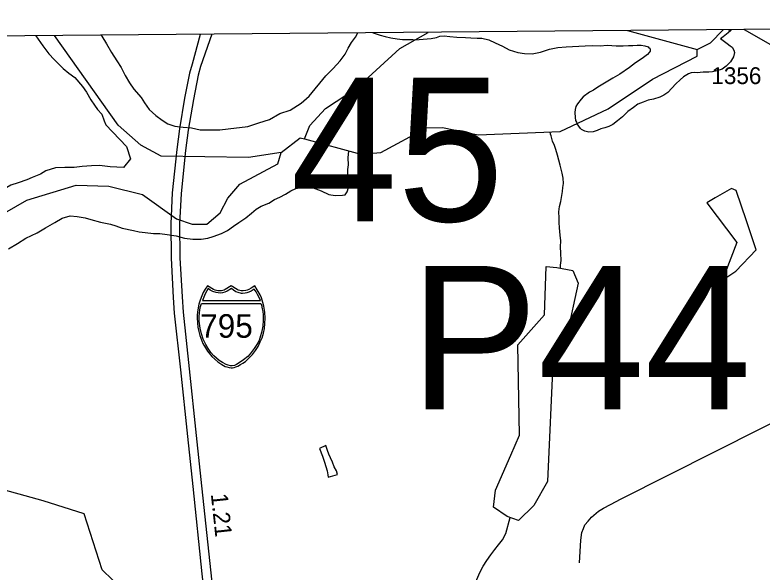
# Model space of a CAD drawing. Extents: x 2206922 to 2357709, y 510027 to 673830.
# Drawn here: x 2299124 to 2304673, y 665617 to 669757 of the extents above; entities that cross this region are included whole.
import ezdxf

# ---------------------------------------------------------------- set-up
doc = ezdxf.new("R2010")
doc.units = 0
for name, color, linetype in [('Exist Boundary Political CountyLine', 7, 'Continuous'), ('Exist Hydrographic Creek Single Shore', 7, 'Continuous'), ('Exist Hydrographic Misc Water Feature', 7, 'Continuous'), ('Exist Hydrographic Pond Under 1500 Sq Ft', 7, 'Continuous'), ('Exist Road Non-System Type 51', 7, 'Continuous'), ('Exist Road Primary Interstate Divided Center Attributed', 7, 'Continuous'), ('Exist Road Primary Interstate Service Mileage Tenths English Label', 7, 'Continuous'), ('Exist Road Primary Interstate Shield CELL', 7, 'Continuous'), ('Exist Road Primary Interstate Shield Number Label', 7, 'Continuous'), ('Exist Road Secondary Structure Pipe Number Label', 7, 'Continuous'), ('Exist Road Secondary Structure Standard Bridge Number Label', 7, 'Continuous'), ('Exist Road Secondary Type 51 Attributed', 7, 'Continuous'), ('Exist Road Secondary Type 51 Number Label', 7, 'Continuous')]:
    doc.layers.add(name, color=color, linetype=linetype)

msp = doc.modelspace()

# ---------------------------------------------------------------- linework, layer by layer
at = {"layer": 'Exist Boundary Political CountyLine'}
msp.add_lwpolyline([(2320367.3, 669783.9), (2317479.7, 669761.6), (2297788.3, 669588.4), (2280025.4, 673830.2), (2278053.8, 669246.1)], dxfattribs=at)
at = {"layer": 'Exist Hydrographic Creek Single Shore'}
for points in [[(2301100.8, 668733.7), (2300859.9, 668697.7), (2300209.9, 668707.4), (2300059.8, 668789.9), (2299890.8, 668937.3), (2299417.6, 669602.8)], [(2304190.8, 669499.1), (2304290.8, 669549), (2304385.8, 669646.4)], [(2301274.9, 668835.9), (2301692.8, 668721.6), (2301841.9, 668734.3), (2302181.9, 668918.7), (2302298.8, 668920.1), (2302565.9, 668865.4), (2303172.9, 668890), (2303529.9, 669058.7), (2303859.8, 669278.9), (2304191.8, 669449.8), (2304190.8, 669499.1)], [(2301100.8, 668733.7), (2301241.9, 668844.4), (2301274.9, 668835.9)], [(2298660.7, 667184.3), (2298599.8, 667441), (2298589.8, 667624.3), (2298735.8, 667948.6), (2299048.9, 668286.2), (2299213.7, 668381.5), (2299579.8, 668491.5), (2299820.9, 668484.9), (2300071.9, 668422.8), (2300323.9, 668242.7), (2300440.8, 668201.5), (2300548.8, 668202.7), (2300647.9, 668285.4), (2300704.9, 668396), (2300795.9, 668498.2), (2301076.8, 668650.8), (2301100.8, 668733.7)], [(2300270, 662569.9), (2300267.6, 662975), (2300362.4, 663216.7), (2300371.6, 663304.9), (2300363.6, 663524.5), (2300333.2, 663640.1), (2300197.4, 663729.1), (2300169.3, 663869.6), (2300305.1, 664085.1), (2300256.3, 664282.8), (2300214.1, 664557.3), (2300087.6, 664873.9), (2299925.8, 665486.1), (2299771.1, 665633.8), (2299637.5, 666049), (2299335.1, 666147.5), (2298948.3, 666253), (2298968.9, 666386.2), (2298874.8, 666612.1), (2298769.8, 667077.1), (2298710.7, 667176.5), (2298660.7, 667184.3)]]:
    msp.add_lwpolyline(points, dxfattribs=at)
at = {"layer": 'Exist Hydrographic Misc Water Feature'}
for p, q in [((2304425.1, 669646.8), (2304441.5, 669643.2)), ((2304441.5, 669643.2), (2304445.8, 669647))]:
    msp.add_line(p, q, dxfattribs=at)
for points in [[(2299278.6, 669601.5), (2299296.8, 669577.6), (2299331, 669528.2), (2299375.9, 669468.8), (2299414.7, 669425.2), (2299483, 669357.7), (2299525.8, 669324.5), (2299569.5, 669290.8), (2299626.7, 669225.4), (2299655, 669183.8), (2299687.4, 669126.2), (2299714.1, 669086.5), (2299736.4, 669054.7), (2299770.9, 669019.1), (2299787, 668970), (2299798.6, 668939.1), (2299953.4, 668780.3), (2299982.2, 668688.3)], [(2299765.5, 669605.8), (2299770.5, 669598.8), (2299804.9, 669541.2), (2299841.6, 669477.7), (2299882.4, 669416), (2299912.8, 669366.4), (2299943.7, 669307), (2299976.1, 669251.4), (2300008.3, 669205.6), (2300061.2, 669142.1), (2300087.3, 669102.5), (2300122.3, 669055), (2300170.3, 669009.6), (2300216.9, 668974.3), (2300260.9, 668948.5), (2300313.2, 668930.9), (2300373.3, 668923.9), (2300435.4, 668916.6), (2300499.4, 668903.3), (2300567.7, 668904), (2300647.3, 668902.9), (2300707.5, 668909.3), (2300854.8, 668928.9), (2300936.8, 668953.8), (2301014.3, 668978.6), (2301091.8, 669025.4), (2301169.5, 669048.1), (2301251.1, 669101.1), (2301310.4, 669153.9), (2301432.6, 669303), (2301488.2, 669359.5), (2301539.2, 669415.9), (2301576.8, 669464.6), (2301598.5, 669510.8), (2301623.7, 669550.8), (2301653.5, 669591.3), (2301672.1, 669622.6)], [(2301274.9, 668835.9), (2301315.7, 668936), (2301430.8, 669062.1), (2301661.9, 669212.6), (2301983.8, 669507.9), (2302193.8, 669627.2)], [(2301781.6, 669623.5), (2301799.2, 669618.9), (2301837.2, 669607.1), (2301873.5, 669597.6), (2301917.4, 669586), (2301963.3, 669578.7), (2302003.7, 669573.1), (2302037.1, 669575.3), (2302079.3, 669573.8), (2302096.7, 669572)], [(2302096.7, 669572), (2302216.8, 669581.5), (2302254.9, 669590.1), (2302280.9, 669597.8), (2302313.1, 669602.3), (2302355.1, 669596.8), (2302407, 669591.4), (2302471, 669587.8), (2302511.2, 669586.3), (2302557.1, 669585), (2302593, 669583.3), (2302645.1, 669571.8), (2302691.2, 669550.2), (2302745.8, 669525), (2302796, 669497.6), (2302860.4, 669478.1), (2302908.4, 669470.9), (2302966, 669467.5), (2303028.1, 669480), (2303095.6, 669502.7), (2303157.5, 669515.3), (2303219.6, 669520.1), (2303359.3, 669527.5), (2303415.1, 669530.1), (2303471, 669526.9), (2303523.1, 669531.2), (2303557.4, 669529.7), (2303588.9, 669528.2), (2303643.1, 669526.5), (2303681.2, 669528.9), (2303713.2, 669529.3), (2303745.2, 669531.9), (2303774.9, 669532.2), (2303802.8, 669526.4), (2303827, 669518.7), (2303833.2, 669512.5), (2303839.1, 669508.8), (2303841.2, 669496.7), (2303841.4, 669487), (2303835.8, 669476.8), (2303821.7, 669462.8), (2303784.1, 669432.3), (2303734.1, 669399.7), (2303688.8, 669367.2), (2303617.4, 669316.7), (2303565.6, 669285.9), (2303502.2, 669249.2), (2303454.4, 669220.7), (2303422.6, 669198.3), (2303390.7, 669182.1), (2303345.3, 669147.5), (2303329.8, 669129.6), (2303301.9, 669095.3), (2303290.4, 669077.2), (2303284.2, 669052.9), (2303282.6, 669032.9), (2303286.2, 668994.5), (2303287.8, 668972.8)], [(2303673.6, 669640.2), (2304190.8, 669499.1)], [(2304365.9, 669582.4), (2304383.9, 669596.7), (2304421.4, 669625.1), (2304441.5, 669643.2)], [(2304365.9, 669582.4), (2304414.1, 669545.1), (2304436.6, 669527.1), (2304450.8, 669517.2), (2304464.9, 669495.6), (2304469.2, 669477.6), (2304461.6, 669445.4), (2304437.9, 669407.2), (2304408.1, 669376.8), (2304376.5, 669354.8), (2304336.6, 669342.2), (2304304.6, 669334), (2304279.1, 669331.8), (2304236.9, 669331.2), (2304190.8, 669326.8), (2304172.7, 669328.3), (2304146.9, 669326.1), (2304127.2, 669320.2), (2304091.1, 669297.6), (2304065.9, 669275.5), (2304031.9, 669244.9), (2304004.4, 669213), (2303972.6, 669180.4), (2303945.1, 669160.3), (2303915, 669145.7), (2303867.2, 669131.4), (2303827.4, 669122.8), (2303789.9, 669108.6), (2303751.7, 669094), (2303717.9, 669069.5), (2303676.3, 669039.3), (2303636.9, 668999), (2303601, 668970.3), (2303565.4, 668942), (2303535.8, 668927.8), (2303506.1, 668917.3), (2303476.2, 668911.3), (2303448.3, 668896.8), (2303420, 668888.5), (2303386.1, 668886.3), (2303358.3, 668892.1), (2303332, 668905.8), (2303324, 668913.5), (2303299.8, 668947.2)], [(2303287.8, 668972.8), (2303294.3, 668960.7), (2303299.8, 668947.2)], [(2303177.1, 667874.7), (2303176.8, 667896.6), (2303180.7, 667932.5), (2303179.9, 667986.5), (2303177.2, 668034.4), (2303179, 668078.3), (2303174.5, 668120.4), (2303169.8, 668174.2), (2303167.6, 668214.3), (2303167.4, 668248), (2303164.7, 668294.2), (2303168.2, 668332.3), (2303177.8, 668370.1), (2303183.8, 668400.1), (2303190.9, 668444.4), (2303194.8, 668474.3), (2303198.5, 668504.5), (2303195.6, 668544.3), (2303189.9, 668580.4), (2303181.3, 668610.1), (2303173.1, 668640.1), (2303164.9, 668677.9), (2303153.8, 668714), (2303141.7, 668755.6), (2303131.3, 668785.5), (2303116.9, 668819.4), (2303106.7, 668859.4), (2303102.1, 668871), (2303100, 668887)], [(2299077.8, 668018.3), (2299143.6, 668059.1), (2299204.9, 668097.7), (2299288.6, 668138.6), (2299351.9, 668175.3), (2299421.5, 668213.9), (2299474.8, 668246.4), (2299534.9, 668265), (2299587.1, 668259.6), (2299645.2, 668248.4), (2299689.1, 668236.5), (2299761, 668217.5), (2299833.4, 668202.2), (2299873.6, 668188.8), (2299921.6, 668173.5), (2300003.8, 668154.2), (2300047.7, 668144.7), (2300092, 668139.3), (2300152.3, 668131.9), (2300200, 668132.4), (2300256, 668124.7), (2300322, 668115.6), (2300384.2, 668098.1), (2300446.3, 668090.8), (2300508, 668091.6), (2300556, 668098.2), (2300597.8, 668110.5), (2300657.7, 668133.2), (2300703.6, 668155.9), (2300746.9, 668186.3), (2300788.5, 668214.5), (2300838.6, 668249.1), (2300882, 668283.5), (2300915.7, 668313.7), (2300953.4, 668336.5), (2301011.2, 668357), (2301052.9, 668385.2), (2301092.6, 668403.9), (2301134.3, 668424.4), (2301173.8, 668450.5), (2301209.7, 668467), (2301265.5, 668477.6), (2301305.5, 668478.1), (2301339.5, 668472.6), (2301397.8, 668450.8), (2301456, 668421.8), (2301502.1, 668414), (2301557.9, 668417), (2301578.2, 668420.8), (2301591.7, 668441.1), (2301601.6, 668475.3), (2301603.2, 668515.2), (2301596.7, 668563.2), (2301598.1, 668607.2), (2301602, 668643.2), (2301599.1, 668695.1), (2301603.1, 668746.1)], [(2299982.2, 668688.3), (2299931.5, 668623.7), (2299830.7, 668628), (2299752.8, 668637.4), (2299692.7, 668634.6), (2299623.2, 668629.7), (2299565, 668623), (2299495.3, 668622.2), (2299426.8, 668619.9), (2299353.2, 668599), (2299314, 668574.5), (2299252.1, 668547.7), (2299212.3, 668531.4), (2299148.7, 668508.9), (2299095, 668492.2), (2299063, 668473.9), (2299042.9, 668455.5), (2299023.5, 668425.6), (2298963, 668326.9), (2298939.7, 668296.9)], [(2301434, 666556.6), (2301386.7, 666534.2), (2301409.2, 666478.4), (2301423.6, 666434.5), (2301434, 666400.5), (2301444.5, 666368.9), (2301448.4, 666338.7), (2301450.9, 666322.9), (2301520.8, 666341.6), (2301512.2, 666369.6), (2301496, 666399.2), (2301483.7, 666433.1), (2301467.3, 666466.8), (2301457, 666492.7), (2301446.3, 666520.7), (2301434, 666556.6)], [(2302679.5, 665078.9), (2302671.1, 665110.6), (2302657, 665142.3), (2302646.5, 665162.1), (2302628.1, 665194.1), (2302608, 665233.7), (2302589.3, 665267.7), (2302559.2, 665321.3), (2302540.3, 665359), (2302529.8, 665400.7), (2302529.8, 665438.9), (2302529.4, 665474.6), (2302541.1, 665519.1), (2302554.5, 665560.9), (2302569.8, 665597.1), (2302587.7, 665633.4), (2302603, 665661.5), (2302628.9, 665703.8), (2302658.4, 665746), (2302689.8, 665784.3), (2302715.8, 665820.5), (2302745.1, 665857), (2302771.2, 665904), (2302803.8, 666023)]]:
    msp.add_lwpolyline(points, dxfattribs=at)
at = {"layer": 'Exist Hydrographic Pond Under 1500 Sq Ft'}
for points in [[(2304411.9, 667808.4), (2304478.4, 667852.1), (2304629.5, 668011.7), (2304559, 668227.3), (2304480.5, 668452.7), (2304446.5, 668467.7), (2304324.9, 668397.4), (2304262.7, 668360), (2304486.5, 668065.6), (2304397.4, 667833.3), (2304411.9, 667808.4)], [(2302780.9, 666031.1), (2302678.9, 666100.3), (2302693.9, 666225.7), (2302807.9, 666486.2), (2302871, 666633.3), (2302860.6, 667305), (2303058.4, 667529), (2303068.8, 667888.3), (2303149.5, 667879.5), (2303267.3, 667858.8), (2303308.2, 667763.3), (2303224.9, 667388.4), (2303120.8, 667221.7), (2303079.2, 666289.6), (2302977.9, 666112.5), (2302865.1, 666001.2), (2302780.9, 666031.1)]]:
    msp.add_lwpolyline(points, dxfattribs=at)
at = {"layer": 'Exist Road Non-System Type 51'}
msp.add_lwpolyline([(2303318.3, 665685.4), (2303326.4, 665853.3), (2303333.9, 665911.3), (2303347.5, 665941.4), (2303357.2, 665967.6), (2303382.9, 665995.9), (2303406.7, 666024), (2303458.2, 666068.5), (2303495.8, 666093.1), (2303547.5, 666119.6), (2303627.1, 666160.4), (2305018.7, 666863)], dxfattribs=at)
at = {"layer": 'Exist Road Primary Interstate Divided Center Attributed'}
for points in [[(2300499.3, 669612.3), (2300439.9, 669390.9), (2300421.1, 669324.3), (2300385, 669139.1), (2300345.8, 668910), (2300327, 668757.8), (2300292.5, 668434.6), (2300281.5, 668205.5), (2300284.6, 667949.8), (2300300.3, 667657.9), (2300308.2, 667541.8), (2300353.7, 667119.7), (2300405.4, 666623.9), (2300444.6, 666252.2), (2300513.6, 665604.1), (2300556, 665207.2), (2300590.5, 664865.3), (2300659.5, 664201.6), (2300709.7, 663701.1), (2300758.3, 663277.8)], [(2300585.9, 669613), (2300503.2, 669373.7), (2300485, 669309), (2300449.6, 669127.3), (2300410.7, 668900.5), (2300392.2, 668750.3), (2300357.9, 668429.5), (2300347.1, 668204.4), (2300350.2, 667951.9), (2300365.8, 667661.9), (2300373.5, 667547.5), (2300418.9, 667126.7), (2300470.7, 666630.8), (2300509.9, 666259.1), (2300578.9, 665611.1), (2300621.3, 665213.9), (2300655.7, 664872), (2300724.7, 664208.3), (2300774.9, 663708.1), (2300823.4, 663286.2)]]:
    msp.add_lwpolyline(points, dxfattribs=at)
at = {"layer": 'Exist Road Primary Interstate Shield CELL'}
for points in [[(2300731.1, 667134.4), (2300740.5, 667135.3), (2300753.3, 667137.8), (2300765.7, 667141.8), (2300779.8, 667148.1), (2300800.6, 667159.6), (2300817.4, 667169.4), (2300836.7, 667182.4), (2300862.8, 667206.1), (2300888.9, 667233.6), (2300911.9, 667264.6), (2300930.1, 667293.6), (2300946.2, 667326.8), (2300959.6, 667357.7), (2300970.3, 667393), (2300977.4, 667427.3), (2300980.9, 667462.9), (2300983.3, 667502.5), (2300980.6, 667547.1), (2300972.9, 667592.6), (2300965.6, 667621), (2300954.6, 667654.9), (2300945.6, 667676.6), (2300924.7, 667715), (2300906, 667744.6), (2300878.8, 667725.5), (2300861, 667716), (2300850.2, 667711.1), (2300839, 667709), (2300818.5, 667706.5), (2300805.6, 667707.1), (2300793.7, 667709.8), (2300783.6, 667712), (2300775.3, 667716), (2300731.1, 667744.6), (2300686.8, 667716), (2300677.5, 667711.8), (2300668, 667709.8), (2300658.9, 667707.2), (2300643.7, 667706.5), (2300632.2, 667706.9), (2300620.3, 667709), (2300610.9, 667710.9), (2300600.4, 667716), (2300555.3, 667744.6), (2300537.6, 667718.9), (2300523.1, 667693.5), (2300507.7, 667657.6), (2300498.2, 667629.8), (2300491.4, 667606.9), (2300483, 667564.9), (2300478.7, 667528.4), (2300478, 667502.5), (2300482.7, 667438), (2300489.7, 667403.6), (2300497, 667375.9), (2300520.8, 667315.8), (2300538.8, 667282.2), (2300554.2, 667258), (2300575.8, 667230.9), (2300587.5, 667217.9), (2300632.3, 667178.7), (2300662.2, 667158.3), (2300686.1, 667145.4), (2300697.3, 667141.1), (2300714.9, 667136.2)], [(2300560.6, 667723.9), (2300549.7, 667707), (2300537, 667684.1), (2300526.8, 667660.4), (2300516.5, 667634.3), (2300948, 667634.1), (2300938, 667656.6), (2300927.2, 667679.1), (2300916, 667699.6), (2300902.3, 667719.6), (2300878.1, 667704.3), (2300860.4, 667696), (2300846.3, 667691.1), (2300834.3, 667688.4), (2300815.7, 667686.9), (2300807.4, 667687.4), (2300781.4, 667693.3), (2300763.9, 667700.5), (2300747.2, 667711.6), (2300733.7, 667724.3), (2300699.5, 667703.6), (2300684.3, 667697), (2300666.8, 667692.5), (2300647.8, 667690.1), (2300618.3, 667693.3), (2300595.3, 667701.2), (2300575.4, 667711.6)], [(2300950.6, 667612.8), (2300955.2, 667600.7), (2300961.6, 667573.6), (2300964.9, 667552.8), (2300968.3, 667528.8), (2300967.1, 667487.6), (2300965.2, 667445.1), (2300961.2, 667419.8), (2300956, 667396.9), (2300948.9, 667371.4), (2300937.3, 667337.6), (2300921.4, 667309), (2300901.5, 667277.1), (2300880.1, 667249.3), (2300870.7, 667237.7), (2300853, 667219), (2300820.8, 667193.2), (2300797.3, 667175.6), (2300769.1, 667159), (2300754.8, 667152.6), (2300738.1, 667149.1), (2300724.4, 667150.1), (2300707.8, 667154.5), (2300694.3, 667158.2), (2300664.9, 667174.1), (2300641.1, 667190), (2300601.3, 667222.6), (2300579.8, 667247.7), (2300559.8, 667277.1), (2300541.9, 667307.2), (2300522.8, 667346.9), (2300509.4, 667386.8), (2300499.6, 667429.9), (2300493, 667482.5), (2300492.3, 667514.6), (2300494.2, 667545.4), (2300497.2, 667561.6), (2300501.1, 667581.7), (2300508.9, 667612.6)]]:
    msp.add_lwpolyline(points, close=True, dxfattribs=at)
at = {"layer": 'Exist Road Secondary Type 51 Attributed'}
msp.add_lwpolyline([(2305173.3, 668967.3), (2305030.8, 669245.6), (2304966.4, 669331.1), (2304881.9, 669425.1), (2304811.1, 669485.4), (2304734, 669535.9), (2304565.3, 669632.8), (2304537.6, 669647.8)], dxfattribs=at)

# ---------------------------------------------------------------- texts
at = {"layer": 'Exist Road Primary Interstate Service Mileage Tenths English Label'}
msp.add_text('1.21', height=125, rotation=276.0792, dxfattribs=at).set_placement((2300579.2, 666196.3))
at = {"layer": 'Exist Road Primary Interstate Shield Number Label'}
msp.add_text('795', height=175, dxfattribs=at).set_placement((2300500.5, 667358.2))
at = {"layer": 'Exist Road Secondary Structure Pipe Number Label'}
msp.add_text('P44', height=1066.27, dxfattribs=at).set_placement((2302057.5, 666825.6))
at = {"layer": 'Exist Road Secondary Structure Standard Bridge Number Label'}
msp.add_text('45', height=1066.27, dxfattribs=at).set_placement((2301171.5, 668223.6))
at = {"layer": 'Exist Road Secondary Type 51 Number Label'}
msp.add_text('1356', height=125, dxfattribs=at).set_placement((2304296.8, 669242.9))

doc.saveas('drawing.dxf')
